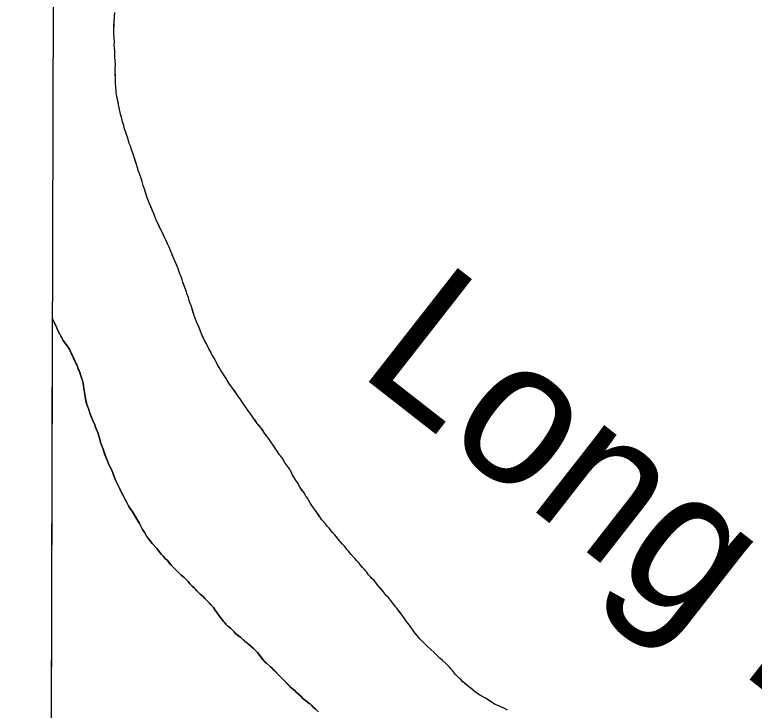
# Model space of a CAD drawing. Extents: x 3172231 to 3210228, y 940198 to 965780.
# Drawn here: x 3176487 to 3177080, y 955832 to 956390 of the extents above; entities that cross this region are included whole.
import ezdxf

# ---------------------------------------------------------------- set-up
doc = ezdxf.new("R2010")
doc.units = 0
for name, color, linetype in [('V-GRID-FRAM', 7, 'Continuous'), ('V-RIVR-IDEN', 7, 'Continuous'), ('V-SITE-VEGE', 7, 'Continuous'), ('V-TOPO-SHOR', 7, 'Continuous')]:
    doc.layers.add(name, color=color, linetype=linetype)

msp = doc.modelspace()

# ---------------------------------------------------------------- linework, layer by layer
at = {"layer": 'V-GRID-FRAM'}
msp.add_lwpolyline([(3176539.592, 963919.479), (3207827.662, 963842.116), (3207790.623, 945652.442), (3176486.679, 945729.845), (3176539.592, 963919.479)], dxfattribs=at)
at = {"layer": 'V-SITE-VEGE'}
for p, q in [((3176566.345, 956384.593), (3176567.039, 956392.116)), ((3176566.263, 956375.601), (3176566.345, 956384.593)), ((3176566.615, 956368.277), (3176566.263, 956375.601)), ((3176566.597, 956366.186), (3176566.615, 956368.277)), ((3176566.973, 956361.582), (3176566.597, 956366.186)), ((3176566.939, 956357.609), (3176566.973, 956361.582)), ((3176567.137, 956356.349), (3176566.939, 956357.609)), ((3176567.5, 956350.283), (3176567.137, 956356.349)), ((3176567.258, 956346.939), (3176567.5, 956350.283)), ((3176567.233, 956343.801), (3176567.258, 956346.939)), ((3176567.602, 956338.362), (3176567.233, 956343.801)), ((3176567.578, 956335.433), (3176567.602, 956338.362)), ((3176568.151, 956329.574), (3176567.578, 956335.433)), ((3176568.133, 956327.481), (3176568.151, 956329.574)), ((3176570.129, 956317.005), (3176568.133, 956327.481)), ((3176571.536, 956310.511), (3176570.129, 956317.005)), ((3176572.55, 956306.945), (3176571.536, 956310.511)), ((3176573.154, 956304.43), (3176572.55, 956306.945)), ((3176574.172, 956301.285), (3176573.154, 956304.43)), ((3176574.576, 956299.607), (3176574.172, 956301.285)), ((3176575.999, 956294.993), (3176574.576, 956299.607)), ((3176577.629, 956290.377), (3176575.999, 956294.993)), ((3176578.645, 956286.814), (3176577.629, 956290.377)), ((3176579.671, 956284.712), (3176578.645, 956286.814)), ((3176580.482, 956281.986), (3176579.671, 956284.712)), ((3176582.116, 956277.579), (3176580.482, 956281.986)), ((3176585.571, 956266.465), (3176582.116, 956277.579)), ((3176585.77, 956265.207), (3176585.571, 956266.465)), ((3176586.794, 956262.688), (3176585.77, 956265.207)), ((3176589.036, 956256.395), (3176586.794, 956262.688)), ((3176589.637, 956253.251), (3176589.036, 956256.395)), ((3176590.865, 956250.312), (3176589.637, 956253.251)), ((3176591.879, 956246.749), (3176590.865, 956250.312)), ((3176593.102, 956243.183), (3176591.879, 956246.749)), ((3176595.146, 956237.936), (3176593.102, 956243.183)), ((3176597.808, 956231.636), (3176595.146, 956237.936)), ((3176598.629, 956229.957), (3176597.808, 956231.636)), ((3176599.852, 956226.18), (3176598.629, 956229.957)), ((3176609.09, 956207.066), (3176599.852, 956226.18)), ((3176609.498, 956205.807), (3176609.09, 956207.066)), ((3176610.524, 956203.706), (3176609.498, 956205.807)), ((3176611.958, 956200.138), (3176610.524, 956203.706)), ((3176612.781, 956198.668), (3176611.958, 956200.138)), ((3176613.801, 956195.731), (3176612.781, 956198.668)), ((3176615.03, 956193.21), (3176613.801, 956195.731)), ((3176617.485, 956186.912), (3176615.03, 956193.21)), ((3176619.115, 956182.087), (3176617.485, 956186.912)), ((3176619.734, 956181.034), (3176619.115, 956182.087)), ((3176620.959, 956177.68), (3176619.734, 956181.034)), ((3176621.567, 956175.583), (3176620.959, 956177.68)), ((3176624.424, 956167.819), (3176621.567, 956175.583)), ((3176625.034, 956165.721), (3176624.424, 956167.819)), ((3176626.056, 956163.204), (3176625.034, 956165.721)), ((3176627.072, 956159.639), (3176626.056, 956163.204)), ((3176628.503, 956156.069), (3176627.072, 956159.639)), ((3176630.326, 956149.571), (3176628.503, 956156.069)), ((3176631.758, 956145.792), (3176630.326, 956149.571)), ((3176514.239, 955203.988), (3176516.979, 956146.003)), ((3176516.979, 956146.003), (3176517.762, 956144.514)), ((3176517.762, 956144.514), (3176520.431, 956138.844)), ((3176632.372, 956144.533), (3176631.758, 956145.792)), ((3176633.191, 956142.434), (3176632.372, 956144.533)), ((3176634.015, 956140.961), (3176633.191, 956142.434)), ((3176636.057, 956135.296), (3176634.015, 956140.961)), ((3176520.431, 956138.844), (3176521.25, 956136.744)), ((3176521.25, 956136.744), (3176524.746, 956130.23)), ((3176637.078, 956132.777), (3176636.057, 956135.296)), ((3176524.746, 956130.23), (3176525.155, 956129.179)), ((3176525.155, 956129.179), (3176525.571, 956128.757)), ((3176638.926, 956128.788), (3176637.078, 956132.777)), ((3176525.571, 956128.757), (3176529.288, 956123.705)), ((3176529.288, 956123.705), (3176530.525, 956121.81)), ((3176640.574, 956126.054), (3176638.926, 956128.788)), ((3176642.42, 956122.064), (3176640.574, 956126.054)), ((3176530.525, 956121.81), (3176531.344, 956119.713)), ((3176531.344, 956119.713), (3176532.989, 956116.561)), ((3176643.04, 956121.223), (3176642.42, 956122.064)), ((3176645.51, 956116.598), (3176643.04, 956121.223)), ((3176532.989, 956116.561), (3176535.856, 956110.053)), ((3176647.568, 956113.024), (3176645.51, 956116.598)), ((3176649.414, 956109.244), (3176647.568, 956113.024)), ((3176535.856, 956110.053), (3176536.479, 956109.211)), ((3176536.479, 956109.211), (3176537.296, 956107.112)), ((3176537.296, 956107.112), (3176537.701, 956105.643)), ((3176537.701, 956105.643), (3176538.32, 956104.593)), ((3176650.859, 956106.93), (3176649.414, 956109.244)), ((3176651.888, 956105.039), (3176650.859, 956106.93)), ((3176538.32, 956104.593), (3176541.576, 956094.525)), ((3176656.428, 956098.097), (3176651.888, 956105.039)), ((3176541.576, 956094.525), (3176542.162, 956089.919)), ((3176659.105, 956093.47), (3176656.428, 956098.097)), ((3176661.794, 956090.101), (3176659.105, 956093.47)), ((3176542.162, 956089.919), (3176542.956, 956085.313)), ((3176666.334, 956083.367), (3176661.794, 956090.101)), ((3176542.956, 956085.313), (3176543.342, 956081.751)), ((3176543.342, 956081.751), (3176544.558, 956077.348)), ((3176667.573, 956081.684), (3176666.334, 956083.367)), ((3176669.431, 956078.739), (3176667.573, 956081.684)), ((3176544.558, 956077.348), (3176546.397, 956072.521)), ((3176671.704, 956075.79), (3176669.431, 956078.739)), ((3176671.909, 956075.37), (3176671.704, 956075.79)), ((3176546.397, 956072.521), (3176547.005, 956070.215)), ((3176547.005, 956070.215), (3176549.664, 956063.709)), ((3176673.768, 956072.845), (3176671.909, 956075.37)), ((3176675.833, 956069.689), (3176673.768, 956072.845)), ((3176681.414, 956062.109), (3176675.833, 956069.689)), ((3176549.664, 956063.709), (3176550.692, 956061.607)), ((3176550.692, 956061.607), (3176551.507, 956059.09)), ((3176551.507, 956059.09), (3176553.348, 956054.683)), ((3176684.721, 956058.105), (3176681.414, 956062.109)), ((3176687.199, 956054.318), (3176684.721, 956058.105)), ((3176553.348, 956054.683), (3176555.175, 956048.392)), ((3176689.262, 956051.371), (3176687.199, 956054.318)), ((3176555.175, 956048.392), (3176555.578, 956046.714)), ((3176555.578, 956046.714), (3176556.805, 956043.566)), ((3176690.089, 956050.528), (3176689.262, 956051.371)), ((3176696.905, 956040.638), (3176690.089, 956050.528)), ((3176556.805, 956043.566), (3176560.475, 956033.077)), ((3176699.172, 956036.855), (3176696.905, 956040.638)), ((3176700.206, 956035.798), (3176699.172, 956036.855)), ((3176701.861, 956033.691), (3176700.206, 956035.798)), ((3176560.475, 956033.077), (3176561.505, 956031.184)), ((3176561.505, 956031.184), (3176562.322, 956029.085)), ((3176562.322, 956029.085), (3176563.965, 956025.724)), ((3176703.303, 956030.961), (3176701.861, 956033.691)), ((3176705.783, 956027.801), (3176703.303, 956030.961)), ((3176563.965, 956025.724), (3176565.398, 956022.366)), ((3176565.398, 956022.366), (3176566.214, 956019.849)), ((3176707.227, 956025.696), (3176705.783, 956027.801)), ((3176707.845, 956024.645), (3176707.227, 956025.696)), ((3176709.694, 956020.862), (3176707.845, 956024.645)), ((3176566.214, 956019.849), (3176567.85, 956015.861)), ((3176712.168, 956016.869), (3176709.694, 956020.862)), ((3176714.026, 956014.133), (3176712.168, 956016.869)), ((3176567.85, 956015.861), (3176571.139, 956009.555)), ((3176714.644, 956013.082), (3176714.026, 956014.133)), ((3176715.052, 956012.031), (3176714.644, 956013.082)), ((3176716.289, 956009.928), (3176715.052, 956012.031)), ((3176571.139, 956009.555), (3176571.749, 956007.669)), ((3176571.749, 956007.669), (3176575.661, 956000.524)), ((3176719.181, 956005.93), (3176716.289, 956009.928)), ((3176719.177, 956005.511), (3176719.181, 956005.93)), ((3176719.801, 956005.087), (3176719.177, 956005.511)), ((3176720.207, 956004.038), (3176719.801, 956005.087)), ((3176575.661, 956000.524), (3176578.332, 955995.271)), ((3176720.827, 956002.987), (3176720.207, 956004.038)), ((3176721.655, 956001.935), (3176720.827, 956002.987)), ((3176724.127, 955997.73), (3176721.655, 956001.935)), ((3176578.332, 955995.271), (3176579.569, 955993.167)), ((3176579.569, 955993.167), (3176580.808, 955991.484)), ((3176727.016, 955993.519), (3176724.127, 955997.73)), ((3176727.43, 955993.098), (3176727.016, 955993.519)), ((3176733.21, 955984.68), (3176727.43, 955993.098)), ((3176580.808, 955991.484), (3176586.784, 955981.6)), ((3176586.784, 955981.6), (3176589.254, 955976.978)), ((3176736.112, 955981.516), (3176733.21, 955984.68)), ((3176737.764, 955979.202), (3176736.112, 955981.516)), ((3176589.254, 955976.978), (3176591.109, 955974.242)), ((3176739.007, 955977.936), (3176737.764, 955979.202)), ((3176741.696, 955974.565), (3176739.007, 955977.936)), ((3176743.771, 955972.665), (3176741.696, 955974.565)), ((3176591.109, 955974.242), (3176592.758, 955971.09)), ((3176592.758, 955971.09), (3176595.238, 955967.93)), ((3176746.456, 955969.085), (3176743.771, 955972.665)), ((3176749.768, 955965.083), (3176746.456, 955969.085)), ((3176595.238, 955967.93), (3176596.889, 955965.615)), ((3176596.889, 955965.615), (3176600.618, 955961.608)), ((3176751.426, 955963.393), (3176749.768, 955965.083)), ((3176752.461, 955962.13), (3176751.426, 955963.393)), ((3176600.618, 955961.608), (3176603.514, 955958.026)), ((3176603.514, 955958.026), (3176604.132, 955956.975)), ((3176604.132, 955956.975), (3176605.791, 955955.496)), ((3176753.284, 955960.866), (3176752.461, 955962.13)), ((3176754.736, 955959.39), (3176753.284, 955960.866)), ((3176756.805, 955956.862), (3176754.736, 955959.39)), ((3176759.705, 955953.698), (3176756.805, 955956.862)), ((3176605.791, 955955.496), (3176607.655, 955953.389)), ((3176607.655, 955953.389), (3176609.316, 955951.908)), ((3176609.316, 955951.908), (3176612.21, 955948.119)), ((3176760.946, 955952.015), (3176759.705, 955953.698)), ((3176763.223, 955949.692), (3176760.946, 955952.015)), ((3176612.21, 955948.119), (3176613.871, 955946.641)), ((3176613.871, 955946.641), (3176617.807, 955942.631)), ((3176764.257, 955948.22), (3176763.223, 955949.692)), ((3176769.226, 955942.528), (3176764.257, 955948.22)), ((3176617.807, 955942.631), (3176620.295, 955940.308)), ((3176620.295, 955940.308), (3176622.372, 955938.617)), ((3176770.67, 955940.423), (3176769.226, 955942.528)), ((3176772.33, 955938.946), (3176770.67, 955940.423)), ((3176773.363, 955937.472), (3176772.33, 955938.946)), ((3176622.372, 955938.617), (3176625.894, 955935.029)), ((3176625.894, 955935.029), (3176627.135, 955933.347)), ((3176627.135, 955933.347), (3176629.208, 955931.236)), ((3176775.23, 955935.782), (3176773.363, 955937.472)), ((3176778.745, 955931.359), (3176775.23, 955935.782)), ((3176629.208, 955931.236), (3176630.66, 955929.968)), ((3176630.66, 955929.968), (3176635.635, 955924.903)), ((3176782.472, 955927.142), (3176778.745, 955931.359)), ((3176784.954, 955923.984), (3176782.472, 955927.142)), ((3176635.635, 955924.903), (3176637.916, 955923.001)), ((3176637.916, 955923.001), (3176639.364, 955921.313)), ((3176639.364, 955921.313), (3176642.063, 955918.78)), ((3176786.82, 955922.292), (3176784.954, 955923.984)), ((3176788.264, 955919.98), (3176786.82, 955922.292)), ((3176642.063, 955918.78), (3176642.891, 955917.727)), ((3176642.891, 955917.727), (3176646.204, 955914.143)), ((3176791.162, 955916.609), (3176788.264, 955919.98)), ((3176792.194, 955915.134), (3176791.162, 955916.609)), ((3176646.204, 955914.143), (3176647.648, 955912.038)), ((3176647.648, 955912.038), (3176650.335, 955908.458)), ((3176793.435, 955913.66), (3176792.194, 955915.134)), ((3176794.469, 955912.185), (3176793.435, 955913.66)), ((3176797.777, 955907.975), (3176794.469, 955912.185)), ((3176650.335, 955908.458), (3176651.574, 955906.565)), ((3176651.574, 955906.565), (3176654.259, 955902.986)), ((3176801.906, 955901.871), (3176797.777, 955907.975)), ((3176654.259, 955902.986), (3176655.297, 955901.931)), ((3176655.297, 955901.931), (3176656.123, 955900.876)), ((3176656.123, 955900.876), (3176657.782, 955899.189)), ((3176657.782, 955899.189), (3176659.858, 955897.497)), ((3176659.858, 955897.497), (3176662.762, 955894.753)), ((3176803.562, 955899.973), (3176801.906, 955901.871)), ((3176807.073, 955894.923), (3176803.562, 955899.973)), ((3176662.762, 955894.753), (3176664.21, 955893.065)), ((3176664.21, 955893.065), (3176666.289, 955891.584)), ((3176666.289, 955891.584), (3176668.159, 955890.104)), ((3176812.037, 955889.022), (3176807.073, 955894.923)), ((3176668.159, 955890.104), (3176671.061, 955887.357)), ((3176671.061, 955887.357), (3176675.837, 955883.55)), ((3176815.769, 955885.225), (3176812.037, 955889.022)), ((3176675.837, 955883.55), (3176678.118, 955881.439)), ((3176678.118, 955881.439), (3176681.434, 955878.063)), ((3176817.636, 955883.536), (3176815.769, 955885.225)), ((3176820.745, 955880.37), (3176817.636, 955883.536)), ((3176823.236, 955878.256), (3176820.745, 955880.37)), ((3176681.434, 955878.063), (3176685.157, 955873.429)), ((3176828.003, 955873.611), (3176823.236, 955878.256)), ((3176832.775, 955869.177), (3176828.003, 955873.611)), ((3176685.157, 955873.429), (3176685.776, 955872.376)), ((3176685.776, 955872.376), (3176687.848, 955870.267)), ((3176687.848, 955870.267), (3176688.887, 955869.421)), ((3176688.887, 955869.421), (3176692, 955866.466)), ((3176838.163, 955863.693), (3176832.775, 955869.177)), ((3176692, 955866.466), (3176693.243, 955865.409)), ((3176693.243, 955865.409), (3176708.165, 955850.217)), ((3176840.646, 955860.533), (3176838.163, 955863.693)), ((3176842.507, 955858.423), (3176840.646, 955860.533)), ((3176843.546, 955857.577), (3176842.507, 955858.423)), ((3176844.998, 955856.101), (3176843.546, 955857.577)), ((3176846.032, 955854.837), (3176844.998, 955856.101)), ((3176708.165, 955850.217), (3176711.693, 955847.257)), ((3176855.582, 955847.014), (3176846.032, 955854.837)), ((3176711.693, 955847.257), (3176712.73, 955846.203)), ((3176712.73, 955846.203), (3176716.256, 955843.032)), ((3176860.155, 955843.835), (3176855.582, 955847.014)), ((3176716.256, 955843.032), (3176718.329, 955840.923)), ((3176718.329, 955840.923), (3176719.785, 955839.864)), ((3176719.785, 955839.864), (3176723.107, 955837.114)), ((3176861.195, 955843.2), (3176860.155, 955843.835)), ((3176864.525, 955841.494), (3176861.195, 955843.2)), ((3176867.646, 955839.586), (3176864.525, 955841.494)), ((3176872.426, 955836.405), (3176867.646, 955839.586)), ((3176723.107, 955837.114), (3176724.147, 955836.479)), ((3176724.147, 955836.479), (3176725.181, 955835.424)), ((3176725.181, 955835.424), (3176726.216, 955834.161)), ((3176726.216, 955834.161), (3176728.085, 955832.68)), ((3176728.085, 955832.68), (3176730.574, 955830.355)), ((3176874.096, 955835.762), (3176872.426, 955836.405)), ((3176879.926, 955832.991), (3176874.096, 955835.762)), ((3176882.216, 955831.715), (3176879.926, 955832.991))]:
    msp.add_line(p, q, dxfattribs=at)
at = {"layer": 'V-TOPO-SHOR'}
for points in [[(3176603.958, 956217.778), (3176602.727, 956220.299), (3176601.494, 956222.82), (3176599.852, 956226.18), (3176598.629, 956229.957), (3176597.808, 956231.636), (3176597.196, 956233.107), (3176596.374, 956234.995), (3176595.146, 956237.936), (3176593.102, 956243.181), (3176591.879, 956246.749), (3176591.271, 956248.846), (3176590.865, 956250.312), (3176589.637, 956253.251), (3176589.036, 956256.395), (3176586.794, 956262.688), (3176585.77, 956265.207), (3176585.571, 956266.465), (3176584.758, 956268.982), (3176584.15, 956271.079), (3176582.116, 956277.579), (3176580.482, 956281.986), (3176579.671, 956284.712), (3176578.645, 956286.814), (3176577.629, 956290.377), (3176575.999, 956294.993), (3176574.576, 956299.607), (3176574.172, 956301.285), (3176573.154, 956304.43), (3176572.55, 956306.945), (3176571.536, 956310.511), (3176570.129, 956317.005), (3176569.333, 956321.404), (3176568.733, 956324.337), (3176568.133, 956327.481), (3176568.151, 956329.572), (3176567.578, 956335.433), (3176567.602, 956338.362), (3176567.424, 956341.708), (3176567.233, 956343.801), (3176567.26, 956346.939), (3176567.5, 956350.283), (3176567.137, 956356.351), (3176566.939, 956357.609), (3176566.973, 956361.582), (3176566.783, 956363.464), (3176566.597, 956366.186), (3176566.615, 956368.277), (3176566.263, 956375.601), (3176566.281, 956377.692), (3176566.291, 956378.736), (3176566.308, 956380.618), (3176566.32, 956381.874), (3176566.345, 956384.593), (3176566.803, 956389.189), (3176567.039, 956392.116)], [(3176726.605, 955994.15), (3176725.779, 955995.414), (3176724.127, 955997.728), (3176721.655, 956001.933), (3176720.827, 956002.987), (3176720.209, 956004.038), (3176719.801, 956005.087), (3176719.177, 956005.511), (3176719.181, 956005.928), (3176717.528, 956008.245), (3176716.289, 956009.928), (3176715.052, 956012.031), (3176714.644, 956013.082), (3176714.026, 956014.133), (3176712.168, 956016.869), (3176709.694, 956020.862), (3176708.871, 956022.544), (3176707.845, 956024.645), (3176707.227, 956025.696), (3176705.783, 956027.801), (3176703.301, 956030.961), (3176702.684, 956032.221), (3176701.861, 956033.691), (3176700.206, 956035.798), (3176699.172, 956036.853), (3176696.905, 956040.638), (3176695.252, 956042.952), (3176694.427, 956044.216), (3176692.774, 956046.532), (3176690.091, 956050.528), (3176689.262, 956051.371), (3176688.436, 956052.635), (3176687.197, 956054.318), (3176685.753, 956056.633), (3176684.721, 956058.105), (3176683.894, 956059.16), (3176682.446, 956060.845), (3176681.412, 956062.109), (3176680.377, 956063.582), (3176678.311, 956066.32), (3176677.279, 956067.792), (3176675.833, 956069.689), (3176673.768, 956072.845), (3176671.909, 956075.37), (3176671.704, 956075.79), (3176669.431, 956078.739), (3176667.573, 956081.684), (3176666.334, 956083.367), (3176663.238, 956087.996), (3176661.794, 956090.101), (3176660.966, 956091.154), (3176660.139, 956092.206), (3176659.105, 956093.47), (3176656.428, 956098.097), (3176651.888, 956105.039), (3176650.859, 956106.93), (3176649.416, 956109.244), (3176648.799, 956110.503), (3176647.568, 956113.024), (3176645.508, 956116.598), (3176643.863, 956119.75), (3176643.04, 956121.223), (3176642.42, 956122.064), (3176641.598, 956123.746), (3176640.574, 956126.054), (3176638.926, 956128.788), (3176638.105, 956130.678), (3176637.078, 956132.777), (3176636.054, 956135.296), (3176635.442, 956136.976), (3176634.015, 956140.961), (3176633.191, 956142.434), (3176632.372, 956144.533), (3176631.758, 956145.792), (3176630.326, 956149.571), (3176629.72, 956151.666), (3176628.503, 956156.069), (3176627.891, 956157.749), (3176627.072, 956159.639), (3176626.056, 956163.202), (3176625.034, 956165.721), (3176624.426, 956167.819), (3176622.179, 956173.903), (3176621.567, 956175.583), (3176620.959, 956177.68), (3176619.734, 956181.036), (3176619.115, 956182.087), (3176617.485, 956186.912), (3176615.441, 956192.159), (3176615.032, 956193.21), (3176613.801, 956195.731), (3176613.391, 956196.779), (3176612.781, 956198.668), (3176611.958, 956200.138), (3176610.524, 956203.706), (3176609.498, 956205.807), (3176609.09, 956207.066), (3176608.474, 956208.326), (3176606.832, 956211.687), (3176604.779, 956216.096), (3176603.958, 956217.778)], [(3176614.905, 955945.584), (3176613.868, 955946.641), (3176612.21, 955948.119), (3176610.555, 955950.225), (3176609.316, 955951.908), (3176607.655, 955953.389), (3176605.791, 955955.496), (3176604.132, 955956.975), (3176603.514, 955958.026), (3176600.618, 955961.608), (3176596.889, 955965.615), (3176595.238, 955967.93), (3176593.79, 955969.824), (3176592.756, 955971.09), (3176591.109, 955974.242), (3176589.254, 955976.978), (3176588.635, 955978.237), (3176586.784, 955981.6), (3176585.754, 955983.284), (3176580.808, 955991.484), (3176579.569, 955993.167), (3176578.332, 955995.271), (3176576.892, 955998.003), (3176576.071, 955999.684), (3176575.661, 956000.524), (3176573.603, 956004.306), (3176571.749, 956007.669), (3176571.139, 956009.555), (3176570.318, 956011.028), (3176568.878, 956013.969), (3176567.85, 956015.859), (3176566.214, 956019.849), (3176565.398, 956022.366), (3176563.965, 956025.724), (3176562.322, 956029.085), (3176561.503, 956031.184), (3176560.475, 956033.077), (3176558.843, 956037.693), (3176557.825, 956040.63), (3176556.805, 956043.566), (3176555.578, 956046.714), (3176555.175, 956048.392), (3176553.348, 956054.683), (3176552.326, 956057.2), (3176551.507, 956059.09), (3176550.692, 956061.607), (3176549.666, 956063.709), (3176548.027, 956067.696), (3176547.005, 956070.215), (3176546.397, 956072.521), (3176545.785, 956073.992), (3176545.377, 956075.249), (3176544.558, 956077.348), (3176543.749, 956080.283), (3176543.344, 956081.751), (3176542.956, 956085.311), (3176542.557, 956087.406), (3176542.162, 956089.919), (3176541.769, 956092.641), (3176541.576, 956094.525), (3176540.966, 956096.411), (3176539.948, 956099.559), (3176538.32, 956104.593), (3176537.701, 956105.643), (3176537.296, 956107.112), (3176536.479, 956109.211), (3176535.858, 956110.053), (3176534.422, 956113.203), (3176532.989, 956116.561), (3176532.166, 956118.034), (3176531.344, 956119.713), (3176530.525, 956121.812), (3176529.288, 956123.705), (3176528.461, 956124.757), (3176525.569, 956128.757), (3176525.155, 956129.179), (3176524.746, 956130.23), (3176522.896, 956133.801), (3176521.25, 956136.744), (3176520.431, 956138.844), (3176519.404, 956140.945), (3176517.762, 956144.514), (3176517.146, 956145.565), (3176516.979, 956145.896)], [(3176882.216, 955831.715), (3176879.926, 955832.991), (3176875.761, 955834.91), (3176874.096, 955835.762), (3176872.426, 955836.405), (3176869.516, 955838.314), (3176867.646, 955839.586), (3176864.525, 955841.494), (3176861.195, 955843.198), (3176860.155, 955843.835), (3176857.454, 955845.742), (3176855.582, 955847.014), (3176854.13, 955848.281), (3176851.015, 955850.819), (3176846.861, 955854.202), (3176846.032, 955854.837), (3176844.998, 955856.101), (3176843.546, 955857.577), (3176842.507, 955858.423), (3176840.646, 955860.533), (3176838.163, 955863.693), (3176836.92, 955864.958), (3176835.675, 955866.224), (3176834.848, 955867.068), (3176832.775, 955869.177), (3176830.08, 955871.713), (3176828.003, 955873.611), (3176826.76, 955874.879), (3176824.686, 955876.779), (3176823.236, 955878.256), (3176820.745, 955880.37), (3176817.636, 955883.536), (3176815.769, 955885.225), (3176812.037, 955889.022), (3176808.107, 955893.659), (3176807.073, 955894.923), (3176805.42, 955897.239), (3176803.562, 955899.973), (3176801.906, 955901.871), (3176797.777, 955907.975), (3176796.122, 955910.08), (3176795.504, 955910.922), (3176794.469, 955912.185), (3176793.435, 955913.66), (3176792.194, 955915.134), (3176791.162, 955916.609), (3176788.264, 955919.98), (3176786.82, 955922.292), (3176784.954, 955923.984), (3176782.472, 955927.144), (3176781.024, 955928.829), (3176778.747, 955931.359), (3176775.23, 955935.782), (3176773.363, 955937.472), (3176772.33, 955938.946), (3176770.67, 955940.423), (3176769.226, 955942.528), (3176768.191, 955943.792), (3176765.705, 955946.534), (3176764.257, 955948.22), (3176763.223, 955949.692), (3176760.944, 955952.015), (3176759.705, 955953.698), (3176756.805, 955956.862), (3176754.736, 955959.39), (3176753.284, 955960.866), (3176752.461, 955962.13), (3176751.426, 955963.393), (3176749.768, 955965.083), (3176746.456, 955969.085), (3176745.01, 955970.979), (3176743.771, 955972.665), (3176741.696, 955974.565), (3176740.869, 955975.618), (3176739.007, 955977.936), (3176737.764, 955979.202), (3176736.112, 955981.516), (3176734.041, 955983.837), (3176733.212, 955984.68), (3176732.179, 955986.153), (3176730.734, 955988.258), (3176727.43, 955993.098), (3176727.016, 955993.519), (3176726.605, 955994.15)], [(3176730.574, 955830.355), (3176728.085, 955832.68), (3176726.216, 955834.161), (3176725.181, 955835.424), (3176724.145, 955836.479), (3176723.107, 955837.116), (3176719.785, 955839.864), (3176718.329, 955840.923), (3176716.256, 955843.032), (3176714.804, 955844.3), (3176712.73, 955846.203), (3176711.693, 955847.257), (3176709.617, 955848.949), (3176708.165, 955850.217), (3176707.128, 955851.272), (3176705.885, 955852.537), (3176701.324, 955857.18), (3176698.838, 955859.711), (3176695.938, 955862.667), (3176694.486, 955864.143), (3176693.243, 955865.409), (3176691.998, 955866.466), (3176688.887, 955869.421), (3176687.848, 955870.267), (3176685.776, 955872.376), (3176685.157, 955873.429), (3176683.916, 955874.903), (3176681.434, 955878.063), (3176680.4, 955879.118), (3176678.118, 955881.439), (3176675.837, 955883.55), (3176672.306, 955886.301), (3176671.061, 955887.357), (3176670.438, 955887.99), (3176669.193, 955889.049), (3176668.159, 955890.104), (3176666.289, 955891.584), (3176664.21, 955893.065), (3176662.762, 955894.753), (3176659.858, 955897.497), (3176657.782, 955899.189), (3176656.125, 955900.876), (3176655.297, 955901.931), (3176654.259, 955902.986), (3176652.813, 955904.88), (3176651.574, 955906.565), (3176650.335, 955908.458), (3176649.51, 955909.511), (3176647.648, 955912.038), (3176646.204, 955914.141), (3176645.168, 955915.198), (3176643.927, 955916.672), (3176642.891, 955917.727), (3176642.063, 955918.78), (3176639.366, 955921.313), (3176637.916, 955923.001), (3176636.464, 955924.268), (3176635.635, 955924.903), (3176633.769, 955926.802), (3176632.939, 955927.646), (3176631.696, 955928.911), (3176630.66, 955929.968), (3176629.208, 955931.236), (3176628.379, 955932.079), (3176627.135, 955933.345), (3176625.894, 955935.029), (3176624.858, 955936.083), (3176623.408, 955937.562), (3176622.372, 955938.617), (3176620.295, 955940.308), (3176617.807, 955942.631), (3176616.77, 955943.685), (3176615.734, 955944.74), (3176614.905, 955945.584)]]:
    msp.add_lwpolyline(points, dxfattribs=at)

# ---------------------------------------------------------------- texts
at = {"layer": 'V-RIVR-IDEN'}
msp.add_text('Long Bayou', height=115.9998, rotation=321.97252, dxfattribs=at).set_placement((3176760.873, 956103.325))

doc.saveas('drawing.dxf')
